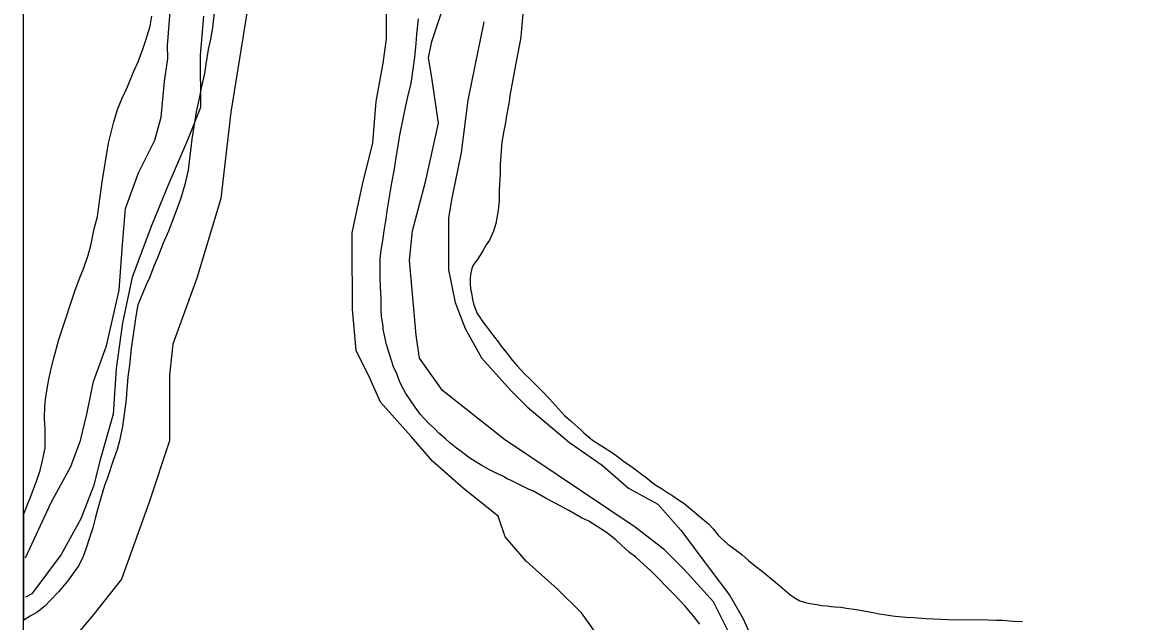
# Model space of a CAD drawing. Extents: x 3279314 to 3317160, y 734079 to 759431.
# Drawn here: x 3283456 to 3284597, y 741132 to 741741 of the extents above; entities that cross this region are included whole.
import ezdxf

# ---------------------------------------------------------------- set-up
doc = ezdxf.new("R2010")
doc.units = 0
for name, color, linetype in [('V-GRID-FRAM', 7, 'Continuous'), ('V-SITE-VEGE', 7, 'Continuous'), ('V-TOPO-SHOR', 7, 'Continuous')]:
    doc.layers.add(name, color=color, linetype=linetype)

msp = doc.modelspace()

# ---------------------------------------------------------------- linework, layer by layer
at = {"layer": 'V-GRID-FRAM'}
msp.add_lwpolyline([(3283455.7, 757641.4), (3314923.7, 757657.4), (3314940.9, 739471.9), (3283457, 739455.9), (3283455.7, 757641.4)], dxfattribs=at)
at = {"layer": 'V-SITE-VEGE'}
for p, q in [((3283965.1, 741757.5), (3283962.6, 741730.7)), ((3283585.6, 741737), (3283587.3, 741747.2)), ((3283650.6, 741751.4), (3283648.9, 741735.5)), ((3283856.7, 741729), (3283858.1, 741744.6)), ((3283581.2, 741722.8), (3283585.6, 741737)), ((3283648.9, 741735.5), (3283646.8, 741724)), ((3283578.1, 741713.7), (3283581.2, 741722.8)), ((3283646.8, 741724), (3283644.4, 741713.2)), ((3283856, 741719.6), (3283856.7, 741729)), ((3283962.3, 741726), (3283959.2, 741709.8)), ((3283962.6, 741730.7), (3283962.3, 741726)), ((3283573.3, 741700.9), (3283578.1, 741713.7)), ((3283644.4, 741713.2), (3283642, 741698.3)), ((3283854.6, 741705.7), (3283856, 741719.6)), ((3283568.9, 741691.4), (3283573.3, 741700.9)), ((3283851.5, 741683.4), (3283854.6, 741705.7)), ((3283957.1, 741699.6), (3283953.3, 741677.6)), ((3283959.2, 741709.8), (3283957.1, 741699.6)), ((3283562.4, 741675.5), (3283568.9, 741691.4)), ((3283640.6, 741688.8), (3283637.5, 741674.3)), ((3283642, 741698.3), (3283640.6, 741688.8)), ((3283847.3, 741665.1), (3283850.8, 741679)), ((3283850.8, 741679), (3283851.5, 741683.4)), ((3283953.3, 741677.6), (3283951.2, 741666.5)), ((3283556.9, 741664), (3283562.4, 741675.5)), ((3283635.8, 741665.1), (3283632.4, 741649.9)), ((3283637.5, 741674.3), (3283635.8, 741665.1)), ((3283845.3, 741656), (3283847.3, 741665.1)), ((3283951.2, 741666.5), (3283950.5, 741660.4)), ((3283552.2, 741652.5), (3283556.9, 741664)), ((3283842.9, 741644.5), (3283845.3, 741656)), ((3283950.5, 741660.4), (3283947.8, 741645.8)), ((3283548.4, 741639.7), (3283552.2, 741652.5)), ((3283632.4, 741649.9), (3283627.9, 741622.2)), ((3283839.4, 741626.2), (3283842.9, 741644.5)), ((3283947.8, 741645.8), (3283946.4, 741637)), ((3283543.2, 741618.1), (3283548.4, 741639.7)), ((3283945, 741630.6), (3283943, 741619.1)), ((3283946.4, 741637), (3283945, 741630.6)), ((3283627.9, 741622.2), (3283624, 741590.7)), ((3283837, 741611.3), (3283839.4, 741626.2)), ((3283943, 741619.1), (3283941.2, 741596.8)), ((3283536.7, 741578.8), (3283543.2, 741618.1)), ((3283836, 741605.6), (3283837, 741611.3)), ((3283833.5, 741590), (3283836, 741605.6)), ((3283941.2, 741596.8), (3283941.2, 741586.6)), ((3283624, 741590.7), (3283620.6, 741576.2)), ((3283831.1, 741577.8), (3283833.5, 741590)), ((3283941.2, 741586.6), (3283940.4, 741570.7)), ((3283531.8, 741543.6), (3283536.7, 741578.8)), ((3283620.6, 741576.2), (3283616.5, 741562.3)), ((3283826.3, 741549.4), (3283831.1, 741577.8)), ((3283616.5, 741562.3), (3283611.7, 741548.4)), ((3283940.4, 741570.7), (3283940.1, 741560.2)), ((3283940.1, 741560.2), (3283939.3, 741549.7)), ((3283528.7, 741531.1), (3283531.8, 741543.6)), ((3283611.7, 741548.4), (3283604.2, 741528.8)), ((3283823.2, 741529.1), (3283825.3, 741541.3)), ((3283825.3, 741541.3), (3283826.3, 741549.4)), ((3283939.3, 741549.7), (3283936.9, 741536.5)), ((3283525.3, 741514.2), (3283528.7, 741531.1)), ((3283604.2, 741528.8), (3283598.8, 741516.7)), ((3283822.5, 741521.7), (3283823.2, 741529.1)), ((3283934.5, 741528.8), (3283930.4, 741519.6)), ((3283936.9, 741536.5), (3283934.5, 741528.8)), ((3283598.8, 741516.7), (3283593, 741501.8)), ((3283820.4, 741509.2), (3283822.5, 741521.7)), ((3283930.4, 741519.6), (3283927, 741514.9)), ((3283522.6, 741504.4), (3283525.3, 741514.2)), ((3283819.4, 741501.1), (3283820.4, 741509.2)), ((3283921.6, 741505.5), (3283917.9, 741499.7)), ((3283923.6, 741508.8), (3283921.6, 741505.5)), ((3283927, 741514.9), (3283923.6, 741508.8)), ((3283517.8, 741490.5), (3283522.6, 741504.4)), ((3283593, 741501.8), (3283589.2, 741493)), ((3283819.3, 741480.4), (3283819.4, 741501.1)), ((3283913.8, 741494.3), (3283912.4, 741490.9)), ((3283915.5, 741496.7), (3283913.8, 741494.3)), ((3283917.9, 741499.7), (3283915.5, 741496.7)), ((3283513.7, 741480.7), (3283517.8, 741490.5)), ((3283589.2, 741493), (3283584.8, 741481.2)), ((3283911, 741484.8), (3283910.7, 741480.4)), ((3283912.4, 741490.9), (3283911, 741484.8)), ((3283508.9, 741467.9), (3283513.7, 741480.7)), ((3283581.4, 741474.1), (3283572.8, 741453.8)), ((3283584.8, 741481.2), (3283581.4, 741474.1)), ((3283819.6, 741472.3), (3283819.3, 741480.4)), ((3283820.3, 741460.4), (3283819.6, 741472.3)), ((3283910.7, 741480.4), (3283910.7, 741475.7)), ((3283910.7, 741475.7), (3283911, 741469.9)), ((3283505.5, 741457.7), (3283508.9, 741467.9)), ((3283820.2, 741448.9), (3283820.3, 741460.4)), ((3283911, 741469.9), (3283912, 741466.2)), ((3283912, 741466.2), (3283913.3, 741459.4)), ((3283913.3, 741459.4), (3283914.3, 741455)), ((3283498.6, 741436.8), (3283505.5, 741457.7)), ((3283572.8, 741453.8), (3283570.8, 741442.3)), ((3283820.5, 741442.2), (3283820.2, 741448.9)), ((3283914.3, 741455), (3283916.7, 741448.3)), ((3283916.7, 741448.3), (3283918, 741444.9)), ((3283492.8, 741418.5), (3283498.6, 741436.8)), ((3283570.8, 741442.3), (3283568, 741421)), ((3283822.2, 741432), (3283820.5, 741442.2)), ((3283918, 741444.9), (3283921, 741440.8)), ((3283921, 741440.8), (3283922.7, 741437.8)), ((3283922.7, 741437.8), (3283926.1, 741433.7)), ((3283822.5, 741429.3), (3283822.2, 741432)), ((3283824.5, 741419.5), (3283822.5, 741429.3)), ((3283926.1, 741433.7), (3283934.2, 741422.8)), ((3283487.7, 741399.6), (3283492.8, 741418.5)), ((3283568, 741421), (3283566.2, 741409.8)), ((3283825.9, 741413.7), (3283824.5, 741419.5)), ((3283828.5, 741404.6), (3283825.9, 741413.7)), ((3283934.2, 741422.8), (3283938.2, 741417.7)), ((3283938.2, 741417.7), (3283942.3, 741412)), ((3283566.2, 741409.8), (3283564.5, 741392.6)), ((3283833.2, 741390), (3283828.5, 741404.6)), ((3283942.3, 741412), (3283947, 741406.2)), ((3283947, 741406.2), (3283953.7, 741397.4)), ((3283484.6, 741387.8), (3283487.7, 741399.6)), ((3283564.5, 741392.6), (3283562.8, 741380.7)), ((3283953.7, 741397.4), (3283958.5, 741391.9)), ((3283958.5, 741391.9), (3283966.2, 741383.5)), ((3283482.2, 741376.3), (3283484.6, 741387.8)), ((3283562.8, 741380.7), (3283561.4, 741363.5)), ((3283835.9, 741384.6), (3283833.2, 741390)), ((3283838.9, 741376.4), (3283835.9, 741384.6)), ((3283966.2, 741383.5), (3283971.6, 741378.7)), ((3283479.4, 741360.4), (3283482.2, 741376.3)), ((3283841.6, 741370.7), (3283838.9, 741376.4)), ((3283845.3, 741363.9), (3283841.6, 741370.7)), ((3283971.6, 741378.7), (3283983.4, 741366.8)), ((3283478.4, 741351.2), (3283479.4, 741360.4)), ((3283561, 741357.7), (3283557.5, 741330.3)), ((3283561.4, 741363.5), (3283561, 741357.7)), ((3283854.8, 741350), (3283845.3, 741363.9)), ((3283983.4, 741366.8), (3283991.5, 741358.3)), ((3283991.5, 741358.3), (3284006.7, 741341.4)), ((3283478, 741337.7), (3283478.4, 741351.2)), ((3283858.5, 741344.9), (3283854.8, 741350)), ((3283478.7, 741328.2), (3283478, 741337.7)), ((3283860.1, 741342.9), (3283858.5, 741344.9)), ((3283868.6, 741333.7), (3283860.1, 741342.9)), ((3283875, 741327.9), (3283868.6, 741333.7)), ((3284006.7, 741341.4), (3284013.8, 741335.2)), ((3284013.8, 741335.2), (3284023.6, 741326.4)), ((3283478.6, 741308.2), (3283478.7, 741328.2)), ((3283557.5, 741330.3), (3283554.4, 741315.8)), ((3283879, 741323.5), (3283875, 741327.9)), ((3283885.8, 741317.7), (3283879, 741323.5)), ((3284023.6, 741326.4), (3284026.3, 741323.7)), ((3284026.3, 741323.7), (3284035, 741316.2)), ((3283554.4, 741315.8), (3283552, 741307)), ((3283890.2, 741313.7), (3283885.8, 741317.7)), ((3283896.9, 741308.2), (3283890.2, 741313.7)), ((3284035, 741316.2), (3284054.6, 741304)), ((3283476.2, 741295.7), (3283478.6, 741308.2)), ((3283552, 741307), (3283547.9, 741295.5)), ((3283901.6, 741304.8), (3283896.9, 741308.2)), ((3283907.7, 741300.1), (3283901.6, 741304.8)), ((3283911.4, 741297.3), (3283907.7, 741300.1)), ((3284054.6, 741304), (3284061.7, 741299.2)), ((3283473.8, 741285.6), (3283476.2, 741295.7)), ((3283547.9, 741295.5), (3283542.1, 741277.9)), ((3283922.6, 741290.5), (3283911.4, 741297.3)), ((3283930.4, 741286.1), (3283922.6, 741290.5)), ((3284061.7, 741299.2), (3284066.8, 741295.1)), ((3284066.8, 741295.1), (3284074.2, 741290)), ((3284074.2, 741290), (3284078.9, 741286.6)), ((3283470.4, 741275.8), (3283473.8, 741285.6)), ((3283542.1, 741277.9), (3283539.1, 741270.1)), ((3283935.1, 741283.7), (3283930.4, 741286.1)), ((3283943.2, 741280), (3283935.1, 741283.7)), ((3283948.3, 741276.9), (3283943.2, 741280)), ((3283952.3, 741275.2), (3283948.3, 741276.9)), ((3284078.9, 741286.6), (3284085, 741281.9)), ((3284085, 741281.9), (3284089.4, 741278.8)), ((3284089.4, 741278.8), (3284095.5, 741273.7)), ((3283464.6, 741260.2), (3283470.4, 741275.8)), ((3283539.1, 741270.1), (3283533.2, 741250.5)), ((3283970.9, 741266.3), (3283952.3, 741275.2)), ((3283975.3, 741264.6), (3283970.9, 741266.3)), ((3284095.5, 741273.7), (3284099.5, 741270.7)), ((3284099.5, 741270.7), (3284105.3, 741267.2)), ((3284105.3, 741267.2), (3284113.4, 741261.8)), ((3283460.8, 741250.8), (3283464.6, 741260.2)), ((3283988.1, 741257.1), (3283975.3, 741264.6)), ((3283997.3, 741252.4), (3283988.1, 741257.1)), ((3284113.4, 741261.8), (3284115.7, 741260.4)), ((3284115.7, 741260.4), (3284122.5, 741255.7)), ((3284122.5, 741255.7), (3284127.9, 741252.3)), ((3283456.9, 741241.6), (3283460.8, 741250.8)), ((3283533.2, 741250.5), (3283529.5, 741236.7)), ((3284011.1, 741244.9), (3283997.3, 741252.4)), ((3284023.9, 741237.4), (3284011.1, 741244.9)), ((3284127.9, 741252.3), (3284143.1, 741239.4)), ((3283456.9, 741133.4), (3283456.9, 741241.6)), ((3283529.5, 741236.7), (3283527.1, 741227.2)), ((3284031.4, 741234), (3284023.9, 741237.4)), ((3284049.3, 741222.4), (3284031.4, 741234)), ((3284143.1, 741239.4), (3284153.2, 741231.2)), ((3284153.2, 741231.2), (3284157.9, 741226.1)), ((3283527.1, 741227.2), (3283524, 741218.1)), ((3284058.7, 741214.9), (3284049.3, 741222.4)), ((3284157.9, 741226.1), (3284163, 741219.7)), ((3284163, 741219.7), (3284166.4, 741216.3)), ((3283524, 741218.1), (3283520.2, 741205.6)), ((3284064.5, 741209.5), (3284058.7, 741214.9)), ((3284072.9, 741202), (3284064.5, 741209.5)), ((3284166.4, 741216.3), (3284172.8, 741210.8)), ((3284172.8, 741210.8), (3284177.5, 741207.1)), ((3283517.5, 741198.1), (3283513.1, 741189)), ((3283520.2, 741205.6), (3283517.5, 741198.1)), ((3284079.3, 741197.3), (3284072.9, 741202)), ((3284094.8, 741183.3), (3284079.3, 741197.3)), ((3284177.5, 741207.1), (3284187, 741200)), ((3284187, 741200), (3284193.7, 741194.2)), ((3283513.1, 741189), (3283501.5, 741173.1)), ((3284193.7, 741194.2), (3284200.8, 741188.4)), ((3284200.8, 741188.4), (3284207.9, 741183)), ((3284103.6, 741174.5), (3284094.8, 741183.3)), ((3284108.7, 741169.1), (3284103.6, 741174.5)), ((3284207.9, 741183), (3284223.4, 741170.1)), ((3283492.3, 741162.3), (3283484.5, 741154.2)), ((3283494.7, 741165), (3283492.3, 741162.3)), ((3283501.5, 741173.1), (3283494.7, 741165)), ((3284117.1, 741160.6), (3284108.7, 741169.1)), ((3284223.4, 741170.1), (3284230.5, 741163.9)), ((3284230.5, 741163.9), (3284237.2, 741158.5)), ((3283484.5, 741154.2), (3283478.4, 741147.5)), ((3284129.2, 741147.7), (3284117.1, 741160.6)), ((3284237.2, 741158.5), (3284242, 741155.4)), ((3284242, 741155.4), (3284246, 741153.1)), ((3284246, 741153.1), (3284251.8, 741151.4)), ((3284251.8, 741151.4), (3284256.2, 741150.3)), ((3283470.3, 741141.1), (3283463.5, 741137.4)), ((3283478.4, 741147.5), (3283470.3, 741141.1)), ((3284138.3, 741137.2), (3284129.2, 741147.7)), ((3284256.2, 741150.3), (3284263.3, 741149.3)), ((3284263.3, 741149.3), (3284268.4, 741148.3)), ((3284268.4, 741148.3), (3284273.8, 741147.9)), ((3284273.8, 741147.9), (3284277.8, 741147.2)), ((3284277.8, 741147.2), (3284281.5, 741146.9)), ((3284281.5, 741146.9), (3284287.6, 741146.5)), ((3284287.6, 741146.5), (3284293.4, 741145.5)), ((3284293.4, 741145.5), (3284303.2, 741144.1)), ((3284303.2, 741144.1), (3284320.5, 741141.3)), ((3284320.5, 741141.3), (3284326.5, 741139.9)), ((3284326.5, 741139.9), (3284342.8, 741137.5)), ((3283463.5, 741137.4), (3283456.9, 741133.4)), ((3284144.1, 741129.4), (3284138.3, 741137.2)), ((3284342.8, 741137.5), (3284353.9, 741136.5)), ((3284353.9, 741136.5), (3284361.4, 741136.1)), ((3284361.4, 741136.1), (3284374.2, 741135)), ((3284374.2, 741135), (3284396.9, 741134)), ((3284396.9, 741134), (3284437.5, 741133.8)), ((3284437.5, 741133.8), (3284445.7, 741133.5)), ((3284445.7, 741133.5), (3284452.1, 741133.4)), ((3284452.1, 741133.4), (3284462.9, 741132.4)), ((3284462.9, 741132.4), (3284472.4, 741132))]:
    msp.add_line(p, q, dxfattribs=at)
at = {"layer": 'V-TOPO-SHOR'}
for points in [[(3283458.6, 741196.6), (3283485, 741253), (3283485, 741253), (3283504.8, 741289.6), (3283514.7, 741316.1), (3283521.2, 741342.6), (3283527.8, 741375.8), (3283541, 741412.3), (3283554.1, 741468.7), (3283557.3, 741515.1), (3283560.5, 741551.6), (3283573.7, 741588.1), (3283590.2, 741621.2), (3283596.8, 741644.5), (3283600, 741680.9), (3283603.3, 741704.2), (3283603.2, 741717.4), (3283616.1, 741879.9)], [(3283695.4, 741822.1), (3283667.6, 741649.7), (3283657.3, 741561.8), (3283632.9, 741480.9), (3283608.4, 741414), (3283605, 741382.4), (3283605.1, 741315.6), (3283584.2, 741252.3), (3283556.3, 741174.9), (3283528.2, 741139.6), (3283510.7, 741118.5)], [(3284174.8, 741118.8), (3284158.2, 741151.9), (3284128.2, 741184.9), (3284108.3, 741204.8), (3284078.4, 741227.9), (3283945.6, 741317.1), (3283882.5, 741366.7), (3283859.2, 741399.8), (3283855.9, 741423), (3283849, 741499.2), (3283852.3, 741529), (3283865.4, 741578.8), (3283878.6, 741638.5), (3283871.8, 741684.9), (3283868.5, 741704.8), (3283871.7, 741721.4), (3283904.6, 741820.9)], [(3284041.6, 741116.2), (3284023.9, 741140.8), (3283999.3, 741165.4), (3283967.6, 741193.4), (3283946.4, 741218), (3283939.3, 741239), (3283904.1, 741267.1), (3283872.4, 741295.1), (3283851.2, 741319.7), (3283819.5, 741354.8), (3283808.9, 741379.4), (3283794.8, 741407.5), (3283791.2, 741449.6), (3283791.1, 741467.2), (3283791, 741498.9), (3283791, 741527), (3283801.4, 741576.2), (3283811.9, 741618.4), (3283815.3, 741660.6), (3283822.2, 741699.3), (3283825.7, 741723.9), (3283825.6, 741759.1)], [(3283639.6, 741747.3), (3283636.4, 741707.5), (3283636.5, 741654.5), (3283623.3, 741621.3), (3283603.6, 741574.9), (3283587.1, 741535.1), (3283567.3, 741482), (3283557.5, 741435.5), (3283551, 741389.1), (3283547.8, 741342.7), (3283534.6, 741296.3), (3283528, 741269.7), (3283514.9, 741236.5), (3283495.1, 741200), (3283465.3, 741160.2), (3283458.7, 741156.9)], [(3283924.7, 741741.4), (3283908.3, 741661.8), (3283901.8, 741608.7), (3283892, 741562.3), (3283888.7, 741542.4), (3283888.8, 741522.5), (3283888.9, 741489.4), (3283895.6, 741456.2), (3283905.6, 741429.7), (3283922.2, 741399.9), (3283952.1, 741366.9), (3283968.7, 741350.3), (3284011.9, 741314), (3284045.1, 741290.8), (3284071.7, 741267.7), (3284101.6, 741251.2), (3284124.8, 741224.7), (3284154.8, 741185), (3284174.7, 741158.5), (3284188, 741135.4), (3284201.4, 741105.6)]]:
    msp.add_lwpolyline(points, dxfattribs=at)

doc.saveas('drawing.dxf')
